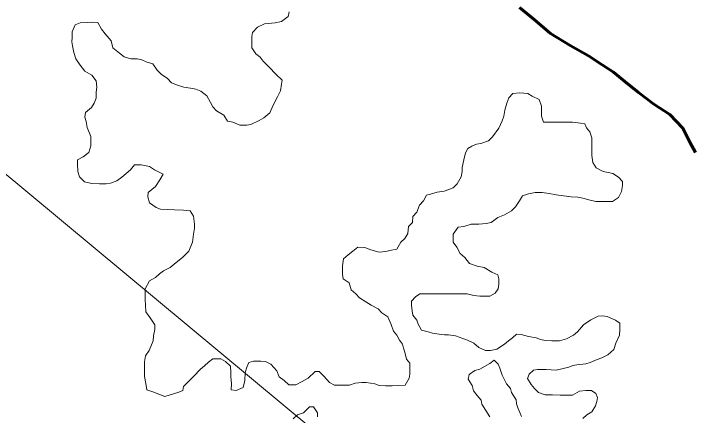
# Model space of a CAD drawing. Extents: x 553962 to 842807, y 8883888 to 9032388.
# Drawn here: x 803342 to 803689.4, y 9015156.4 to 9015357.3 of the extents above; entities that cross this region are included whole.
import ezdxf

# ---------------------------------------------------------------- set-up
doc = ezdxf.new("R2010")
doc.units = 0
doc.header["$LTSCALE"] = 200
doc.linetypes.add('LONG_DASH_SHORT_DASH', pattern=[9.9, 6, -1.2, 1.5, -1.2])
for name, color, linetype, lineweight in [('25', 7, 'Continuous', 13), ('7', 7, 'LONG_DASH_SHORT_DASH', 60), ('8', 7, 'Continuous', 13)]:
    doc.layers.add(name, color=color, linetype=linetype, lineweight=lineweight)

msp = doc.modelspace()

# ---------------------------------------------------------------- linework, layer by layer
at = {"layer": '25'}
for points in [[(803479.7, 9015358.3), (803479.2, 9015356.1), (803475.9, 9015353.6), (803472.7, 9015352.9), (803467.4, 9015352.4), (803463.9, 9015350.7), (803461.4, 9015348), (803461.1, 9015346), (803461.1, 9015343.2)], [(803461.1, 9015343.2), (803461.1, 9015340.4), (803463, 9015337.4), (803465.3, 9015335.7), (803466.8, 9015333.6), (803469.7, 9015330.6), (803473, 9015327.1), (803476.2, 9015324.1), (803475.9, 9015322.1), (803475.4, 9015318.8), (803473.9, 9015315.8), (803471.8, 9015311.6), (803470.1, 9015307.8), (803467, 9015305.3), (803464.8, 9015303.9), (803460.5, 9015301.9), (803458.5, 9015301.7), (803455, 9015301.7), (803451.5, 9015303.2), (803448.8, 9015303.7), (803447, 9015306.7), (803443.3, 9015308.8), (803441.6, 9015310.8), (803440.3, 9015313), (803438.6, 9015316.3), (803435.6, 9015318.6), (803433.1, 9015319.6), (803430.4, 9015320.1), (803427.1, 9015320.6), (803423.9, 9015321.7), (803420.9, 9015322.9), (803418.9, 9015325), (803415.7, 9015327.2), (803413.7, 9015329.2), (803411.5, 9015332.3), (803408.2, 9015333.3), (803406, 9015334.3), (803403.7, 9015334.8), (803400.5, 9015334.8), (803397.2, 9015335.9), (803394.8, 9015337.6), (803391.5, 9015340.4), (803390.6, 9015343.9), (803387.6, 9015347.4), (803385.8, 9015349.7), (803383.9, 9015353), (803381.1, 9015353.2), (803378.9, 9015353), (803375.1, 9015352.8), (803372.6, 9015351.8), (803371.1, 9015348.3), (803371.1, 9015345.5), (803371, 9015343.3), (803371.3, 9015341.3), (803372, 9015338), (803373, 9015334.8), (803375.2, 9015331.7), (803377.4, 9015328.7), (803380.9, 9015326.7), (803383.1, 9015323.9), (803383.4, 9015320.7), (803383.1, 9015318.2), (803383.1, 9015315.2), (803382.1, 9015312.7), (803380.8, 9015310.4), (803377.8, 9015307.9), (803377.5, 9015305.7), (803378.2, 9015303.4), (803378.7, 9015300.4), (803380.4, 9015295.9), (803380.4, 9015291.2), (803379.4, 9015287.9), (803376.6, 9015285.7), (803373.8, 9015284.2), (803373.8, 9015282.2), (803374, 9015278.4), (803374.8, 9015275.7), (803377.3, 9015273.2), (803381, 9015272.4), (803384.8, 9015272.3), (803388.2, 9015272.3), (803390.3, 9015272.6), (803393.5, 9015273.8), (803396, 9015275.5), (803400.3, 9015279.3), (803402.3, 9015281.8), (803405.6, 9015281.7), (803409.8, 9015280.9), (803412.3, 9015279.2), (803416.6, 9015277.1), (803415, 9015274.2), (803412.8, 9015270.9), (803409.2, 9015267.9), (803409, 9015265.7), (803409.9, 9015262.7), (803413.2, 9015260.4), (803415.4, 9015259.6), (803418.7, 9015259.4), (803422.4, 9015259.3), (803426.9, 9015259.1), (803430.2, 9015258.8)], [(803561.8, 9015270.2), (803563.8, 9015272.2), (803565.9, 9015275.7), (803566.4, 9015278.4), (803566.4, 9015280.4), (803567.2, 9015284.2), (803568, 9015287.7), (803569.2, 9015289.9), (803571.2, 9015291.1), (803573.5, 9015292.1), (803575.7, 9015292.4), (803579.5, 9015293.8), (803581.5, 9015295.8), (803584.6, 9015300.1), (803586.3, 9015303.8), (803587.1, 9015306.1), (803587.6, 9015309.1), (803588.7, 9015312.6), (803589.7, 9015315.3), (803591.7, 9015317.5), (803595.2, 9015317.8), (803599.2, 9015317.5), (803601.4, 9015316.2), (803604.9, 9015314.5), (803606.1, 9015311.2), (803606.1, 9015308.9), (803606.1, 9015306.2), (803607.1, 9015303.2), (803609.3, 9015303.2), (803611.8, 9015303.1), (803614.1, 9015303.1), (803618.1, 9015303.1), (803621.6, 9015303.1), (803625.6, 9015302.6), (803627.8, 9015302.3), (803628.6, 9015300.3), (803630.3, 9015298.3), (803631.3, 9015295.2), (803631.3, 9015291.8), (803631.2, 9015288.7), (803631.2, 9015286.5), (803631.7, 9015283), (803633.4, 9015280.2), (803636.9, 9015278.4), (803639.4, 9015277.9), (803641.7, 9015277.4), (803644.6, 9015275.6), (803646.6, 9015273.4), (803646.6, 9015271.4), (803646.1, 9015268.4), (803644.6, 9015265.4), (803641.6, 9015263.4), (803639.6, 9015263.4), (803636.3, 9015263.4), (803633.3, 9015263.4), (803629.8, 9015264.2), (803626.8, 9015265), (803624.3, 9015265.5), (803620.8, 9015265.8), (803617.1, 9015266.3), (803613.3, 9015266.8), (803609.8, 9015267.4), (803606.3, 9015267.9), (803602.8, 9015267.9), (803599.6, 9015267.2), (803596.6, 9015266.2), (803595, 9015263.7), (803593, 9015260.7), (803591, 9015258.7), (803587.5, 9015256.7), (803584.2, 9015255.3), (803580.9, 9015252.8), (803578.4, 9015252.3), (803574.7, 9015252.1), (803570.9, 9015252.1), (803567.2, 9015250.9), (803564.4, 9015250.6), (803561.9, 9015247.1), (803561.9, 9015245.1), (803561.9, 9015243.1), (803563.6, 9015240.6), (803565.3, 9015237.4), (803567.6, 9015235.3), (803570, 9015232.3), (803573.8, 9015231), (803577.3, 9015230.3), (803581.2, 9015228), (803584.2, 9015226.7), (803584.7, 9015224.7), (803584.7, 9015222), (803584.4, 9015219.7), (803582.9, 9015217.5), (803580.2, 9015216), (803578.2, 9015216), (803575.2, 9015216), (803572.2, 9015216.3), (803568.9, 9015217.1), (803565.2, 9015217.1), (803561.9, 9015217.1), (803559.7, 9015217.1), (803556.4, 9015217.1)], [(803417.5, 9015165.7), (803424.5, 9015167.9), (803426.5, 9015168.7), (803426.8, 9015170.7), (803430, 9015173.9), (803432, 9015175.9), (803435.3, 9015179.4), (803437.3, 9015181.1), (803439.3, 9015182.9), (803441.6, 9015184.6), (803445.6, 9015184.6), (803447.8, 9015183.3), (803450.3, 9015181), (803450.6, 9015177.8), (803450.5, 9015175.5), (803450.8, 9015172.3), (803450.7, 9015169), (803453.2, 9015168.8), (803456.8, 9015170.2), (803457.5, 9015173.7), (803457.8, 9015177.7), (803458.6, 9015180.5), (803459.6, 9015182.7), (803461.9, 9015183.5), (803465.6, 9015183.4), (803467.9, 9015183.2), (803470.6, 9015181.9), (803473.6, 9015178.6), (803474.8, 9015175.6), (803477.3, 9015173.8), (803479.5, 9015171.6), (803483, 9015171.6), (803486.3, 9015173.3), (803489.3, 9015175), (803492.8, 9015178.2), (803494.8, 9015178.2), (803497.1, 9015176), (803500, 9015172.7), (803502.5, 9015171.4), (803504.8, 9015171.4), (803506.8, 9015171.4), (803510, 9015171.4), (803512.8, 9015172.4), (803516.1, 9015172.8), (803518.3, 9015172.8), (803522.6, 9015172.1), (803524.8, 9015171.3), (803528, 9015171), (803531.3, 9015171), (803534.6, 9015171.2), (803537.8, 9015171.4), (803539.8, 9015174.9), (803540.1, 9015176.9), (803540.1, 9015179.2), (803540.1, 9015182.4), (803538.4, 9015184.5), (803537.7, 9015188), (803536.9, 9015190), (803536.5, 9015192), (803535, 9015194), (803533.7, 9015196.5), (803532, 9015198.5), (803530.8, 9015201.8), (803529.1, 9015205.6), (803526.1, 9015207.6), (803524.3, 9015209.6), (803520.8, 9015211.4), (803518.1, 9015213.1), (803514.9, 9015215.2), (803513.1, 9015217.2), (803510.7, 9015219.2), (803509.7, 9015222.7), (803506.7, 9015224.7), (803506.5, 9015227), (803506.5, 9015229), (803506.5, 9015231.2), (803507, 9015234.7), (803509.3, 9015236.7), (803511.6, 9015238.5), (803514.1, 9015240.5), (803517.6, 9015240.4), (803520.6, 9015239.2), (803524.8, 9015238.1), (803528.1, 9015238.3), (803530.1, 9015238.8), (803533.6, 9015239.6), (803535.6, 9015243.1), (803537.6, 9015244.8), (803539.1, 9015247.3), (803539.4, 9015250.8), (803541.4, 9015252.8), (803541.7, 9015255.8), (803543.7, 9015258), (803545, 9015261.5), (803547, 9015263.8), (803548.5, 9015266.5), (803550.5, 9015267), (803553.8, 9015268), (803557.3, 9015268.5), (803559.6, 9015269.4), (803561.8, 9015270.2)], [(803430.2, 9015258.8), (803431.9, 9015256), (803432.4, 9015252), (803432.3, 9015250), (803431.8, 9015247), (803431.3, 9015243), (803429.5, 9015238.5), (803426.5, 9015235.5), (803422.2, 9015232), (803420.2, 9015230.3), (803416.9, 9015228.6), (803414.9, 9015227.1), (803412.9, 9015225.3), (803409.9, 9015223.6), (803407.6, 9015219.6), (803407.6, 9015217.6), (803407.6, 9015214.1), (803407.8, 9015211.4), (803408, 9015208.1), (803410.2, 9015205.1), (803412.5, 9015201.6), (803412.5, 9015199.3), (803411.9, 9015196.1), (803411.7, 9015193.6), (803409.6, 9015188.8), (803407.9, 9015186.1), (803407.3, 9015183.1), (803407.3, 9015179.8), (803407.3, 9015175.8), (803408, 9015172.3), (803408.5, 9015169.1), (803411.5, 9015168), (803417.5, 9015165.7)], [(803556.4, 9015217.1), (803552.9, 9015217.2), (803550.9, 9015217.2), (803548.9, 9015217.2), (803545.2, 9015217.2), (803542.9, 9015215.7), (803540.9, 9015213.5), (803540.9, 9015211.5), (803541.3, 9015208.7), (803541.6, 9015206.5), (803543.6, 9015204), (803544.3, 9015201.9), (803546, 9015198.9), (803549.3, 9015198.2), (803551.5, 9015197.4), (803554.8, 9015196.9), (803557.5, 9015196.6), (803559.5, 9015196.6), (803563, 9015196.1), (803566.7, 9015194.8), (803569, 9015194), (803572.2, 9015192.5), (803574.7, 9015190.2), (803578, 9015188.7), (803580.5, 9015188.7), (803583.7, 9015189.4), (803587.5, 9015191.9), (803589.5, 9015193.6), (803591.5, 9015195.1), (803593.5, 9015196.9), (803595.8, 9015196.8), (803599.5, 9015195.8), (803603.3, 9015195.1), (803605.5, 9015194.3), (803608, 9015193.8), (803611.2, 9015193.7), (803615, 9015193.7), (803618.5, 9015194.7), (803622, 9015196.4), (803624, 9015198.2), (803627.1, 9015201.7), (803630.8, 9015204.1), (803634.4, 9015205.9), (803636.6, 9015206.1), (803638.9, 9015205.8), (803643.1, 9015204), (803645.3, 9015202.5), (803645.3, 9015199.3), (803645, 9015196.5), (803643.3, 9015192.5), (803642.2, 9015189.3), (803639.2, 9015186.6), (803636.2, 9015185.1), (803633.9, 9015184.3), (803630.4, 9015182.8), (803628.2, 9015182.1), (803623.7, 9015181.6), (803621.7, 9015181.2), (803619.7, 9015180.4), (803613.4, 9015179), (803608.4, 9015179.2), (803606.4, 9015179.2), (803604.1, 9015179.3), (803602.1, 9015179), (803599.9, 9015177), (803599.1, 9015174.8), (803600.8, 9015171.8), (803602.6, 9015169.8), (803604.6, 9015167.8), (803607.8, 9015166.5), (803611.6, 9015166.5), (803615.3, 9015166.4), (803619.1, 9015166.4), (803621.6, 9015166.4), (803625.1, 9015168.4), (803628.3, 9015168.8), (803631.1, 9015168.8), (803633.3, 9015167.3), (803634.1, 9015165.3), (803633.8, 9015163.3), (803633, 9015161.1), (803631.2, 9015158.1), (803628.7, 9015156.6), (803626.7, 9015154.8)], [(803596, 9015155.8), (803595.2, 9015157.8), (803594.2, 9015160.1), (803593.5, 9015162.1), (803593.3, 9015164.1), (803591.1, 9015167.8), (803590.6, 9015169.8), (803588.6, 9015172.1), (803587.3, 9015174.4), (803586.4, 9015176.4), (803585.1, 9015179.9), (803584.4, 9015181.9), (803582.4, 9015183.9), (803580.2, 9015182.2), (803575.1, 9015179.5), (803572.6, 9015178.7), (803569.9, 9015176.7), (803569.3, 9015174.5), (803571.3, 9015171.2), (803572, 9015168.5), (803573.8, 9015166.2), (803575.8, 9015163.9), (803576.2, 9015161.9), (803578.2, 9015158.7), (803580.2, 9015155.6)], [(803493.9, 9015155.5), (803493.9, 9015157.5), (803492, 9015160.5), (803490, 9015160.5), (803486.9, 9015157.5), (803483.9, 9015156.5), (803481.7, 9015154.5)]]:
    msp.add_lwpolyline(points, dxfattribs=at)
at = {"layer": '7'}
for points in [[(803670.2, 9015306.9), (803662.2, 9015312.2), (803654.5, 9015318), (803647.8, 9015323.5), (803642.1, 9015328.1), (803636.4, 9015331.9), (803629.6, 9015336.4), (803620.4, 9015341.5), (803610.5, 9015347.5), (803602.3, 9015354.6), (803595.1, 9015360.6)], [(803683.1, 9015287.9), (803680.3, 9015293.1), (803676.7, 9015300.1), (803670.2, 9015306.9)]]:
    msp.add_lwpolyline(points, dxfattribs=at)
at = {"layer": '8'}
msp.add_lwpolyline([(807863, 9013365.6), (806375.7, 9013549.4), (805081, 9014678.6), (804206.1, 9014556), (803029.2, 9015533.3), (802153.2, 9015648.2), (800772.1, 9016890), (800150.9, 9016837.5), (799626, 9017152.6), (799136.1, 9016706.2), (798996.1, 9016863.7), (798789.9, 9016829.7), (799043.9, 9017229.2), (799176.2, 9018243.5), (799984.5, 9018661.7), (800520.4, 9019713.2), (801995.9, 9020193.7), (803643.6, 9022143.4), (803727.1, 9023006.9), (804130.8, 9023299.4), (804604.1, 9023550.1), (805264.2, 9022690.6), (805660, 9021660.8), (806914.8, 9022268.8)], dxfattribs=at)

doc.saveas('drawing.dxf')
